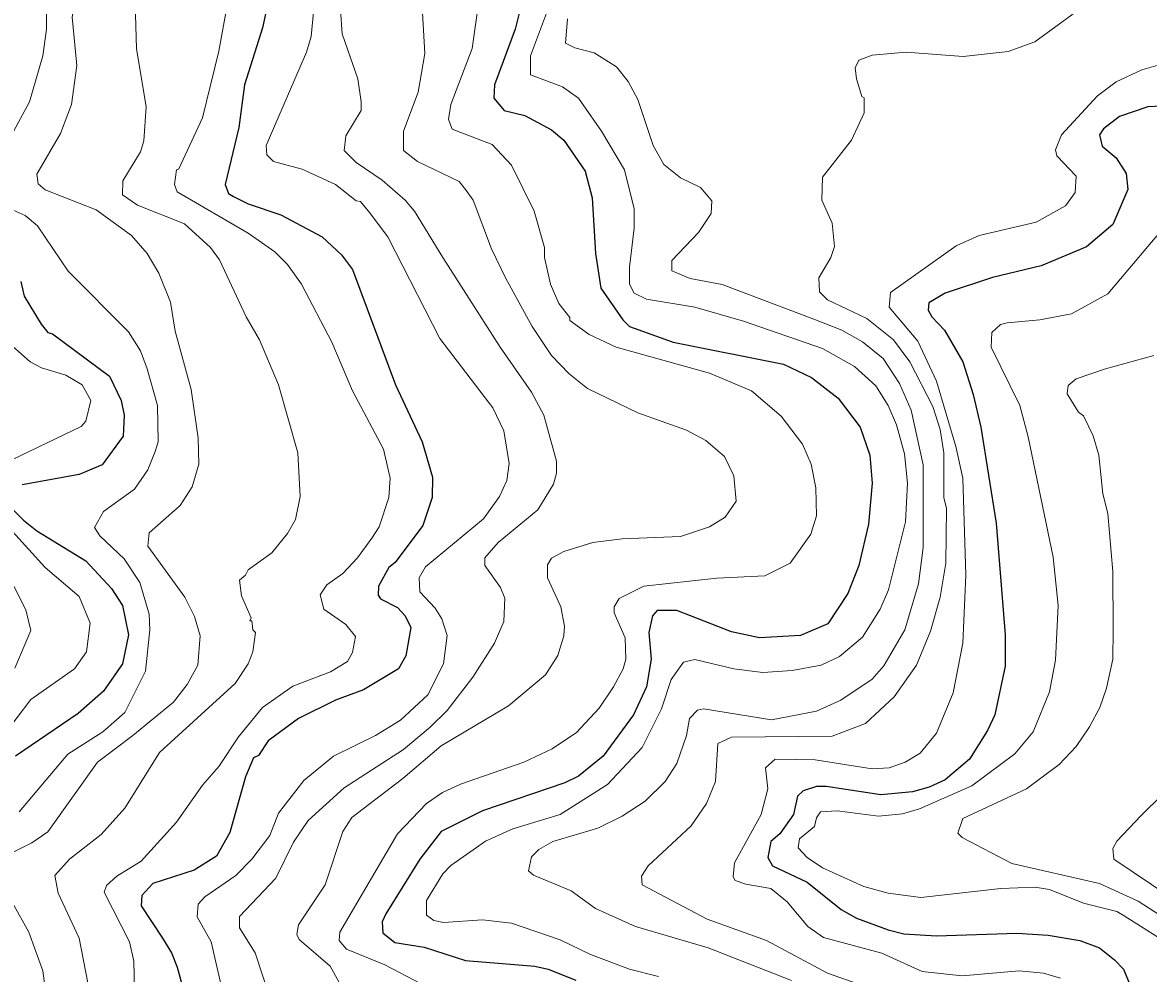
# Model space of a CAD drawing. Extents: x 423 to 448.8, y 7456.3 to 7484.
# Drawn here: x 436.1 to 437.534, y 7473.69 to 7474.902 of the extents above; entities that cross this region are included whole.
import ezdxf

# ---------------------------------------------------------------- set-up
doc = ezdxf.new("R2010")
doc.units = 0
doc.header["$LTSCALE"] = 0.032
doc.layers.add('1', color=7, linetype='Continuous', lineweight=25)
doc.layers.add('2', color=7, linetype='Continuous', lineweight=13)

msp = doc.modelspace()

# ---------------------------------------------------------------- linework, layer by layer
at = {"layer": '1'}
for points in [[(436.4173, 7474.9511), (436.4056, 7474.8954), (436.3824, 7474.8227), (436.3755, 7474.7686), (436.3577, 7474.6959), (436.3623, 7474.6842), (436.3685, 7474.6804), (436.3871, 7474.6711), (436.4288, 7474.6572), (436.4814, 7474.6293), (436.5062, 7474.6061), (436.5201, 7474.5876)], [(436.7359, 7474.9279), (436.7274, 7474.8939), (436.7011, 7474.8227), (436.7003, 7474.8057), (436.7135, 7474.7902), (436.7398, 7474.784), (436.7738, 7474.7654), (436.7893, 7474.7523), (436.8163, 7474.7129), (436.8256, 7474.6788), (436.8295, 7474.6077), (436.8365, 7474.5636), (436.8643, 7474.5233), (436.8728, 7474.5148), (436.9285, 7474.4947), (437.0693, 7474.4669), (437.1049, 7474.4499), (437.1389, 7474.4236), (437.1667, 7474.3865), (437.1791, 7474.3509), (437.1822, 7474.3153), (437.1776, 7474.2627), (437.1652, 7474.2101)], [(437.6154, 7474.7987), (437.5334, 7474.7948), (437.497, 7474.7824), (437.4769, 7474.767), (437.4715, 7474.7593), (437.4753, 7474.7446), (437.4931, 7474.7299), (437.5055, 7474.7098), (437.5078, 7474.6897), (437.4885, 7474.6448), (437.4552, 7474.6162), (437.3972, 7474.5922), (437.3354, 7474.5775), (437.275, 7474.5574), (437.2541, 7474.545), (437.2534, 7474.5357), (437.258, 7474.5272), (437.2742, 7474.5102), (437.2974, 7474.47), (437.3106, 7474.4282), (437.3206, 7474.3865), (437.34, 7474.2643), (437.3516, 7474.122), (437.3516, 7474.0817), (437.3384, 7474.0199), (437.3292, 7473.9997), (437.306, 7473.9634), (437.275, 7473.9371), (437.2549, 7473.9278), (437.2333, 7473.9216), (437.193, 7473.9177), (437.1234, 7473.9286), (437.1111, 7473.9286), (437.094, 7473.9231), (437.0871, 7473.9162), (437.0817, 7473.893), (437.0646, 7473.8683), (437.053, 7473.8582), (437.0492, 7473.8381), (437.0553, 7473.8272), (437.0994, 7473.8064)], [(436.5201, 7474.5876), (436.575, 7474.4406), (436.609, 7474.3679), (436.6222, 7474.323), (436.6214, 7474.2968), (436.6098, 7474.2612), (436.5743, 7474.214), (436.5665, 7474.2078), (436.5534, 7474.1838), (436.5526, 7474.1722), (436.5557, 7474.1676), (436.5774, 7474.1567), (436.5874, 7474.1459), (436.5943, 7474.1312), (436.5882, 7474.0949), (436.5789, 7474.0786), (436.5341, 7474.0516), (436.4985, 7474.0384), (436.4513, 7474.0152), (436.4126, 7473.9866), (436.4002, 7473.968), (436.394, 7473.9649), (436.384, 7473.941), (436.3639, 7473.8698), (436.3469, 7473.8396), (436.3182, 7473.8218), (436.2657, 7473.8048), (436.2517, 7473.7894), (436.2509, 7473.7762), (436.278, 7473.7352), (436.2896, 7473.7167), (436.2966, 7473.6981), (436.3167, 7473.6254)], [(436.0978, 7474.5721), (436.1017, 7474.5535), (436.1233, 7474.5179), (436.1318, 7474.5071), (436.138, 7474.5056), (436.2107, 7474.4514), (436.2254, 7474.4205), (436.2293, 7474.4019), (436.2278, 7474.3749), (436.2014, 7474.3385), (436.1721, 7474.3261), (436.0994, 7474.313)], [(436.0885, 7474.2805), (436.1009, 7474.2681), (436.1179, 7474.2542), (436.1806, 7474.2163), (436.2131, 7474.1807), (436.227, 7474.1591), (436.2347, 7474.122), (436.227, 7474.0848), (436.203, 7474.05), (436.1705, 7474.0214), (436.0908, 7473.9672)], [(437.1652, 7474.2101), (437.1513, 7474.1745), (437.1257, 7474.1358), (437.0909, 7474.1212), (437.0384, 7474.118), (437.0028, 7474.1258), (436.9332, 7474.1529), (436.9084, 7474.1529), (436.9022, 7474.1459), (436.8976, 7474.125), (436.9007, 7474.091), (436.8945, 7474.0554), (436.8782, 7474.0199), (436.8395, 7473.9672), (436.8079, 7473.9417), (436.7908, 7473.9332), (436.6857, 7473.8976), (436.6331, 7473.8713), (436.6059, 7473.8358), (436.5626, 7473.7662), (436.558, 7473.756), (436.5581, 7473.756), (436.5588, 7473.7422), (436.5742, 7473.7298), (436.6114, 7473.7236), (436.664, 7473.7066), (436.7522, 7473.6996), (436.7692, 7473.6958), (436.8048, 7473.6818)], [(437.0994, 7473.8064), (437.1427, 7473.7716), (437.1621, 7473.7607), (437.2023, 7473.746), (437.2224, 7473.7406), (437.2642, 7473.7383), (437.3663, 7473.7414), (437.4065, 7473.7391), (437.4467, 7473.7321), (437.4715, 7473.7228), (437.4908, 7473.7074), (437.5024, 7473.6958), (437.5163, 7473.6617)]]:
    msp.add_lwpolyline(points, dxfattribs=at)
at = {"layer": '2'}
for points in [[(436.0986, 7475.194), (436.1519, 7475.1073), (436.1783, 7475.0331), (436.1806, 7475.0083), (436.1628, 7474.9093), (436.169, 7474.8475), (436.162, 7474.798), (436.1481, 7474.7608), (436.1179, 7474.709), (436.1195, 7474.6966), (436.1288, 7474.6889), (436.1937, 7474.6634), (436.2386, 7474.6308), (436.2587, 7474.6077), (436.2734, 7474.5829), (436.2881, 7474.5458), (436.2943, 7474.5087), (436.3144, 7474.4344), (436.3237, 7474.3726)], [(436.087, 7475.0841), (436.1194, 7475.0022), (436.1303, 7474.9418), (436.1303, 7474.8939), (436.1257, 7474.8598), (436.1086, 7474.8011), (436.0769, 7474.7423)], [(436.6037, 7475.0114), (436.6121, 7474.8629), (436.6037, 7474.8134), (436.5851, 7474.7639), (436.5851, 7474.7392), (436.6029, 7474.7252), (436.6562, 7474.6997), (436.664, 7474.6897), (436.674, 7474.6757), (436.6972, 7474.6139), (436.715, 7474.5767), (436.749, 7474.5149), (436.7738, 7474.4777), (436.7962, 7474.4545), (436.8194, 7474.436), (436.8837, 7474.405), (436.9455, 7474.3826), (436.9703, 7474.3695), (436.9942, 7474.3493), (437.0059, 7474.3246), (437.009, 7474.2921), (436.995, 7474.272), (436.9749, 7474.2596), (436.9378, 7474.2472), (436.8636, 7474.2442), (436.8264, 7474.2395), (436.7893, 7474.2279), (436.7738, 7474.2194), (436.7684, 7474.2109), (436.7684, 7474.1947), (436.7854, 7474.1575), (436.79, 7474.1328), (436.7893, 7474.1204), (436.7815, 7474.0957), (436.7661, 7474.0709), (436.7189, 7474.0314), (436.6331, 7473.9804), (436.5843, 7473.9386), (436.5193, 7473.8891), (436.5077, 7473.8713), (436.4853, 7473.8033), (436.4513, 7473.7522), (436.449, 7473.7399), (436.4521, 7473.7336), (436.4915, 7473.6996), (436.5139, 7473.6594)], [(436.7839, 7474.9588), (436.7467, 7474.8598), (436.7467, 7474.8358), (436.7877, 7474.8204), (436.8079, 7474.8057), (436.8372, 7474.7639), (436.8666, 7474.7144), (436.879, 7474.6649), (436.879, 7474.6402), (436.8728, 7474.5907), (436.8728, 7474.569), (436.879, 7474.5574), (436.8945, 7474.5496), (436.9564, 7474.5396), (437.0182, 7474.5218), (437.1188, 7474.487), (437.1598, 7474.4638), (437.1868, 7474.4391), (437.2023, 7474.4143), (437.2131, 7474.3896), (437.2232, 7474.3524), (437.2271, 7474.3153), (437.2247, 7474.2658), (437.2031, 7474.1792), (437.1922, 7474.1544), (437.1698, 7474.1188), (437.1404, 7474.0941), (437.1172, 7474.0833), (437.0801, 7474.0763), (437.043, 7474.074), (437.0059, 7474.0786), (436.9564, 7474.0902), (436.9416, 7474.0871), (436.9262, 7474.0647), (436.9138, 7474.0276), (436.8891, 7473.9781), (436.845, 7473.9309), (436.7847, 7473.893), (436.7243, 7473.8744), (436.6895, 7473.8589), (436.6454, 7473.828), (436.6353, 7473.8172), (436.6145, 7473.7831), (436.6145, 7473.7646), (436.6238, 7473.7576), (436.6362, 7473.7553), (436.6857, 7473.7584), (436.7228, 7473.7545), (436.7847, 7473.7329), (436.8233, 7473.7143), (436.8728, 7473.6957), (436.91, 7473.6865)], [(436.3654, 7474.9526), (436.35, 7474.866)], [(436.8535, 7474.1575), (436.8597, 7474.1683), (436.8914, 7474.1838), (436.9842, 7474.1939), (437.0453, 7474.1969), (437.0778, 7474.2132), (437.1041, 7474.2503), (437.1111, 7474.2736), (437.1103, 7474.3091), (437.1042, 7474.3393), (437.0932, 7474.3648), (437.0662, 7474.4004), (437.0283, 7474.4329), (436.9749, 7474.4553), (436.8558, 7474.4886), (436.8218, 7474.5048), (436.797, 7474.5226), (436.797, 7474.5264), (436.7831, 7474.5443), (436.7722, 7474.569), (436.7645, 7474.603), (436.7645, 7474.6154), (436.7514, 7474.6618), (436.7227, 7474.7206), (436.698, 7474.7469), (436.6469, 7474.7662), (436.6423, 7474.7786), (436.6454, 7474.798), (436.6725, 7474.8691), (436.6826, 7474.9418)], [(437.4661, 7474.9341), (437.3895, 7474.8776), (437.3555, 7474.8652), (437.2982, 7474.859), (437.2255, 7474.8645), (437.1822, 7474.8606), (437.1652, 7474.8544), (437.1606, 7474.8444), (437.1621, 7474.8304), (437.169, 7474.808), (437.1721, 7474.8064), (437.1721, 7474.7871), (437.1559, 7474.7523), (437.1188, 7474.7051), (437.118, 7474.6757), (437.1312, 7474.6464), (437.1343, 7474.617), (437.1296, 7474.603), (437.1141, 7474.5767), (437.1149, 7474.5589), (437.125, 7474.5489), (437.1752, 7474.5249), (437.2093, 7474.4979), (437.2301, 7474.47), (437.2595, 7474.4128), (437.2688, 7474.3834), (437.2735, 7474.354), (437.2734, 7474.2968), (437.2766, 7474.2828)], [(436.2432, 7474.9264), (436.2448, 7474.8691), (436.2572, 7474.7949), (436.2541, 7474.7515), (436.2502, 7474.7376), (436.2277, 7474.7005), (436.227, 7474.6827), (436.2463, 7474.6696), (436.3059, 7474.6456), (436.3391, 7474.6154), (436.3507, 7474.6), (436.3847, 7474.5272), (436.4018, 7474.4979), (436.4257, 7474.4406), (436.4505, 7474.354), (436.4536, 7474.2983), (436.4474, 7474.2689), (436.4373, 7474.2511), (436.4172, 7474.2263), (436.3871, 7474.2047), (436.384, 7474.1977), (436.3763, 7474.1915), (436.3786, 7474.1715), (436.3909, 7474.1436), (436.3894, 7474.1397), (436.3917, 7474.1397), (436.3933, 7474.1281), (436.3964, 7474.125), (436.3932, 7474.1003), (436.3871, 7474.0848), (436.3708, 7474.06), (436.2741, 7473.9719), (436.2301, 7473.9007), (436.1999, 7473.8675), (436.1597, 7473.8357), (436.1411, 7473.8149), (436.145, 7473.7925), (436.1721, 7473.7352), (436.1914, 7473.6347)], [(436.4149, 7473.6594), (436.3963, 7473.7167), (436.3763, 7473.7483), (436.3763, 7473.763), (436.4226, 7473.8118), (436.4451, 7473.8574), (436.4637, 7473.8853), (436.5093, 7473.927), (436.5851, 7473.9758), (436.6191, 7474.0043), (436.6408, 7474.0252), (436.6732, 7474.0678), (436.7011, 7474.1111), (436.7127, 7474.139), (436.7142, 7474.1684), (436.7088, 7474.1823), (436.6887, 7474.2101), (436.6887, 7474.2202), (436.7057, 7474.2395), (436.756, 7474.2812), (436.7761, 7474.3138), (436.78, 7474.3277), (436.78, 7474.3432), (436.7637, 7474.4019), (436.7483, 7474.4313), (436.7081, 7474.4886), (436.6353, 7474.603), (436.599, 7474.6618), (436.5874, 7474.6757), (436.558, 7474.7012), (436.5247, 7474.7237), (436.5093, 7474.7391), (436.5116, 7474.7577), (436.531, 7474.7902), (436.531, 7474.8011), (436.5271, 7474.8304), (436.507, 7474.8877), (436.5047, 7474.9186)], [(436.4706, 7474.9155), (436.4675, 7474.8846), (436.4613, 7474.8645), (436.4103, 7474.7454), (436.4111, 7474.7337), (436.4195, 7474.7252), (436.4559, 7474.7152), (436.4985, 7474.6959), (436.5247, 7474.675), (436.5302, 7474.6742), (436.5418, 7474.6603), (436.565, 7474.6293), (436.6315, 7474.4994), (436.6988, 7474.4112), (436.7127, 7474.3818), (436.7197, 7474.3401), (436.7166, 7474.3184), (436.7073, 7474.2983), (436.6872, 7474.2697), (436.6129, 7474.2085), (436.6052, 7474.1946), (436.606, 7474.1768), (436.6253, 7474.156), (436.6338, 7474.1421), (436.6408, 7474.1212), (436.6361, 7474.0848), (436.616, 7474.0454), (436.5812, 7474.0129), (436.5495, 7473.9936), (436.4961, 7473.9673), (436.4582, 7473.9363)], [(436.7939, 7474.907), (436.7916, 7474.8761), (436.8032, 7474.8699), (436.828, 7474.8637), (436.8566, 7474.8459), (436.8712, 7474.8273), (436.8837, 7474.8041), (436.903, 7474.7454), (436.9169, 7474.7214), (436.9378, 7474.7043), (436.9633, 7474.692), (436.978, 7474.6749), (436.9772, 7474.6587), (436.961, 7474.6347), (436.927, 7474.5992), (436.927, 7474.586), (436.9502, 7474.5759), (436.9911, 7474.5682), (437.108, 7474.5241), (437.1435, 7474.5102), (437.1698, 7474.4955), (437.1961, 7474.4739), (437.217, 7474.4422), (437.2317, 7474.4081), (437.2472, 7474.3385), (437.2472, 7474.2333), (437.241, 7474.1869), (437.2239, 7474.1281), (437.1969, 7474.0825), (437.1822, 7474.0655), (437.142, 7474.0384)], [(436.35, 7474.866), (436.3291, 7474.7809), (436.2989, 7474.7159), (436.2958, 7474.7144), (436.2935, 7474.6959), (436.2966, 7474.6865), (436.3871, 7474.634), (436.4211, 7474.61), (436.4374, 7474.5938), (436.4551, 7474.569), (436.4938, 7474.4948), (436.5201, 7474.4329), (436.5595, 7474.3586), (436.5681, 7474.3215), (436.5665, 7474.2968), (436.5541, 7474.2596), (436.5449, 7474.2449), (436.5263, 7474.2202), (436.5078, 7474.2001), (436.4876, 7474.1854), (436.4791, 7474.173), (436.4838, 7474.1544), (436.5116, 7474.1351), (436.524, 7474.1196), (436.5201, 7474.0995), (436.5139, 7474.0879), (436.4922, 7474.0747), (436.4443, 7474.0562), (436.4056, 7474.0291), (436.3747, 7473.992), (436.3499, 7473.9541), (436.3291, 7473.9301), (436.2958, 7473.8829), (436.251, 7473.8334), (436.22, 7473.8141), (436.2069, 7473.8025), (436.2038, 7473.794), (436.2362, 7473.7306), (436.2416, 7473.7058), (436.2424, 7473.6687)], [(437.5612, 7474.8521), (437.5256, 7474.842), (437.4931, 7474.8266), (437.4692, 7474.8088), (437.4235, 7474.7593), (437.4158, 7474.7399), (437.4173, 7474.7322), (437.4421, 7474.7066), (437.4405, 7474.6858), (437.4282, 7474.6688), (437.3911, 7474.6479), (437.3183, 7474.6309), (437.289, 7474.6177), (437.2054, 7474.5582), (437.2039, 7474.5396), (437.2402, 7474.4963), (437.2642, 7474.4453), (437.2889, 7474.3617), (437.2974, 7474.3215), (437.3013, 7474.1978), (437.2974, 7474.1111), (437.2851, 7474.0477), (437.2642, 7473.9967), (437.2433, 7473.9711), (437.224, 7473.9595), (437.2039, 7473.9525), (437.1822, 7473.951), (437.1095, 7473.9626), (437.0584, 7473.9634), (437.0461, 7473.9525), (437.0492, 7473.9255), (437.0406, 7473.893), (437.0066, 7473.8311), (437.0051, 7473.8133), (437.0074, 7473.8087), (437.0213, 7473.804), (437.053, 7473.7986), (437.0739, 7473.7816), (437.1002, 7473.7499), (437.1203, 7473.736), (437.1945, 7473.7159), (437.2456, 7473.6926), (437.2967, 7473.6873), (437.3694, 7473.6934), (437.4003, 7473.6904), (437.422, 7473.6842)], [(436.0839, 7474.6649), (436.1032, 7474.6564), (436.1187, 7474.6432), (436.1581, 7474.5852), (436.2347, 7474.5079), (436.2502, 7474.4839), (436.2587, 7474.4607), (436.2718, 7474.4143), (436.2726, 7474.3679), (436.2687, 7474.3555), (436.2594, 7474.3323), (436.2424, 7474.3075), (436.203, 7474.2789), (436.1914, 7474.2588), (436.1984, 7474.248), (436.2293, 7474.2186), (436.2494, 7474.1885), (436.261, 7474.1483), (436.2618, 7474.1281), (436.2564, 7474.0755), (436.2301, 7474.0229), (436.2022, 7473.9982), (436.1574, 7473.9696), (436.0955, 7473.8961)], [(437.19, 7473.8907), (437.2209, 7473.8937), (437.2425, 7473.8999), (437.3091, 7473.9293), (437.364, 7473.9703), (437.3872, 7473.9982), (437.408, 7474.0492), (437.4158, 7474.0895), (437.4189, 7474.1591), (437.4127, 7474.221), (437.381, 7474.3741), (437.3701, 7474.4143), (437.3338, 7474.4886), (437.3346, 7474.5071), (437.3454, 7474.5172), (437.3539, 7474.5195), (437.3957, 7474.5233), (437.4359, 7474.5311), (437.4823, 7474.5566), (437.5635, 7474.6525)], [(436.0761, 7474.4994), (436.1094, 7474.47), (436.1241, 7474.4622), (436.1551, 7474.453), (436.1759, 7474.4406), (436.1867, 7474.4205), (436.1806, 7474.3942), (436.1744, 7474.3872), (436.087, 7474.3455)], [(437.5411, 7474.4777), (437.4792, 7474.4607), (437.4421, 7474.4483), (437.432, 7474.4398), (437.4305, 7474.429), (437.4451, 7474.4058), (437.4514, 7474.4011), (437.4638, 7474.3756), (437.4707, 7474.3509), (437.4761, 7474.3014), (437.4823, 7474.2766), (437.4885, 7474.2024), (437.4892, 7474.1281), (437.4885, 7474.091), (437.4808, 7474.0539), (437.4722, 7474.0291), (437.4591, 7474.0044), (437.4421, 7473.9796), (437.4204, 7473.9564), (437.3786, 7473.9255), (437.2974, 7473.8876), (437.2912, 7473.869), (437.2967, 7473.8636), (437.3601, 7473.8303), (437.4715, 7473.8048), (437.521, 7473.7824), (437.5821, 7473.7429)], [(436.3237, 7474.3726), (436.3244, 7474.3393), (436.3159, 7474.3107), (436.3005, 7474.2867), (436.261, 7474.2518), (436.2594, 7474.2348), (436.3066, 7474.1699), (436.319, 7474.1452), (436.326, 7474.1204), (436.3229, 7474.0833), (436.3097, 7474.0585), (436.2919, 7474.0361), (436.2401, 7473.9935), (436.1953, 7473.9595), (436.1319, 7473.8706), (436.1117, 7473.8566), (436.0793, 7473.8404)], [(437.2766, 7474.2828), (437.2758, 7474.2132), (437.2688, 7474.1699), (437.2565, 7474.1266), (437.2386, 7474.0833), (437.2101, 7474.043), (437.1737, 7474.009), (437.1312, 7473.9928), (437.0028, 7473.9912), (436.9857, 7473.9835), (436.9827, 7473.9348), (436.971, 7473.9069), (436.9517, 7473.8783), (436.8968, 7473.8272), (436.8883, 7473.8141), (436.889, 7473.8032), (436.9718, 7473.7592), (437.0476, 7473.7321), (437.125, 7473.6904), (437.2734, 7473.6385)], [(436.0591, 7474.2418), (436.104, 7474.1536), (436.1102, 7474.1273), (436.0901, 7474.0794)], [(436.087, 7474.2534), (436.1288, 7474.2078), (436.172, 7474.1706), (436.186, 7474.1366), (436.1813, 7474.1003), (436.1658, 7474.0786), (436.1102, 7474.0392), (436.0754, 7473.9936)], [(436.6068, 7473.6772), (436.5611, 7473.7012), (436.5124, 7473.7213), (436.5031, 7473.7321), (436.5039, 7473.743), (436.5773, 7473.8683), (436.6145, 7473.9069), (436.6346, 7473.9208), (436.6578, 7473.9317), (436.7383, 7473.9595), (436.7746, 7473.9765), (436.8055, 7473.9974), (436.8342, 7474.0283), (436.8527, 7474.0554), (436.8651, 7474.0786), (436.8682, 7474.091), (436.8674, 7474.1181), (436.8535, 7474.1498), (436.8535, 7474.1575)], [(437.142, 7474.0384), (437.1111, 7474.0245), (437.0538, 7474.0137), (436.9672, 7474.0276), (436.9594, 7474.026), (436.9494, 7474.0152), (436.9455, 7473.9936), (436.9331, 7473.958), (436.9184, 7473.9348), (436.8929, 7473.91), (436.8636, 7473.8907), (436.8326, 7473.8752), (436.7754, 7473.8582), (436.7576, 7473.8481), (436.7483, 7473.8389), (436.7444, 7473.821), (436.7506, 7473.8156), (436.7986, 7473.7955), (436.8295, 7473.7731), (436.8806, 7473.7499), (436.9734, 7473.7228), (437.0793, 7473.6811)], [(436.4582, 7473.9363), (436.4257, 7473.8946), (436.4149, 7473.8659), (436.3917, 7473.8357), (436.3716, 7473.8149), (436.3322, 7473.7878), (436.3236, 7473.7785), (436.3221, 7473.7623), (436.3399, 7473.7306), (436.3531, 7473.6733)], [(437.5519, 7473.9185), (437.5248, 7473.8914), (437.4939, 7473.8589), (437.4885, 7473.8496), (437.49, 7473.8357), (437.5627, 7473.787)], [(437.5527, 7473.7321), (437.5032, 7473.7638), (437.4939, 7473.7692), (437.4514, 7473.78), (437.4081, 7473.7971), (437.3895, 7473.8002), (437.3462, 7473.7986), (437.2441, 7473.787), (437.2023, 7473.7925), (437.1714, 7473.8009), (437.1188, 7473.8249), (437.0994, 7473.8381), (437.0878, 7473.8504), (437.0894, 7473.862), (437.1087, 7473.8775), (437.111, 7473.8884), (437.1165, 7473.8961), (437.1374, 7473.8976), (437.19, 7473.8907)], [(436.087, 7473.7801), (436.1078, 7473.743), (436.1257, 7473.6935), (436.1473, 7473.5326)]]:
    msp.add_lwpolyline(points, dxfattribs=at)

doc.saveas('drawing.dxf')
